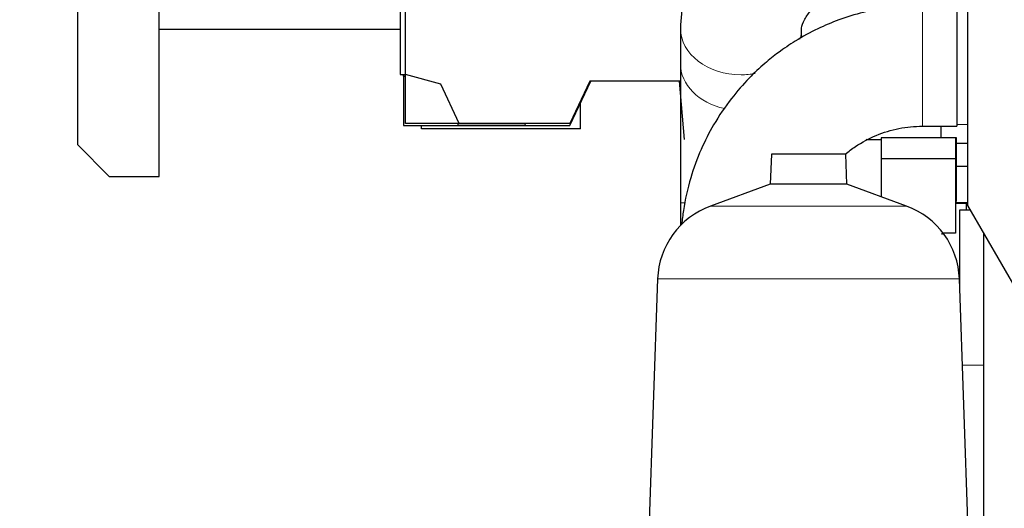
# Model space of a CAD drawing. Header units: inches. Extents: x 0 to 20790, y -12 to 14700.
# Tile 303 of 441: x 8994 to 9922, y 10391 to 10852. Entities that reach past the tile are written whole.
import ezdxf

# ---------------------------------------------------------------- set-up
doc = ezdxf.new("R2010")
doc.units = ezdxf.units.IN
doc.layers.add('1', color=7, linetype='Continuous', true_color=0xffffff)
doc.layers.add('254', color=7, linetype='Continuous', true_color=0xffffff)
doc.styles.add('latin_extended', font='simplex.shx')
doc.dimstyles.get("Standard").update_dxf_attribs({"dimtxt": 0.18, "dimasz": 0.18, "dimexe": 0.18, "dimexo": 0.0625, "dimgap": 0.09, "dimtad": 0, "dimtih": 1, "dimtoh": 1, "dimdec": 4, "dimzin": 0, "dimdsep": 46, "dimtxsty": 'Standard', "dimcen": 0.09, "dimadec": 0, "dimazin": 0, "dimtfac": 1, "dimtdec": 4, "dimtofl": 0, "dimtmove": 0, "dimatfit": 3, "dimfxl": 1, "dimtolj": 1, "dimtzin": 0, "dimarcsym": 0})

# ---------------------------------------------------------------- blocks, each defined once
blk = doc.blocks.new('_U0')
at = {"layer": '254', "color": 3, "linetype": 'Continuous', "lineweight": 13, "transparency": 16777216}
for p, q in [((8993.8, 11800.44), (8993.8, 13273.44)), ((11436.85, 10385.83), (11436.85, 13273.44)), ((9116.3, 13238.44), (11314.35, 13238.44))]:
    blk.add_line(p, q, dxfattribs=at)
at = {"layer": '254', "color": 3, "transparency": 16777216}
for points in [[(9116.3, 13258.86), (9116.3, 13218.02), (8993.8, 13238.44)], [(11314.35, 13218.02), (11314.35, 13258.86), (11436.85, 13238.44)]]:
    blk.add_solid(points, dxfattribs=at)
at = {"layer": 'Defpoints', "color": 0, "transparency": 16777216}
for p in [(11436.85, 13238.44), (8993.8, 11765.44), (11436.85, 10350.83)]:
    blk.add_point(p, dxfattribs=at)
at = {"layer": '254', "color": 2, "lineweight": 13, "transparency": 16777216, "insert": (9999.49, 13422.19), "char_height": 122.5, "attachment_point": 1, "style": 'latin_extended'}
blk.add_mtext('\\A1;2443', dxfattribs=at)

msp = doc.modelspace()

# ---------------------------------------------------------------- linework, layer by layer
at = {"layer": '1', "color": 2, "linetype": 'Continuous', "lineweight": 25}
for p, q in [((9048.298, 11674.442), (9048.298, 10734.442)), ((9125.298, 10704.442), (9125.298, 11666.442)), ((9887.798, 11056.942), (9887.798, 10676.942)), ((9352.798, 10915.038), (9352.798, 10800.392)), ((9357.798, 10800.392), (9357.798, 10914.392)), ((9877.798, 10866.092), (9877.798, 10808.942)), ((9352.803, 10842.942), (9125.305, 10842.942)), ((9617.038, 10844.029), (9617.038, 10810.598)), ((9731.338, 10835.291), (9731.338, 10844.029)), ((9877.798, 10808.942), (9877.798, 10751.792)), ((9352.798, 10800.392), (9357.798, 10800.392)), ((9355.798, 10798.892), (9355.798, 10800.393)), ((9355.798, 10800.392), (9355.798, 10752.392)), ((9357.798, 10798.356), (9355.798, 10798.892)), ((9390.996, 10791.496), (9357.798, 10800.392)), ((9357.798, 10754.392), (9357.798, 10800.392)), ((9408.298, 10754.392), (9390.996, 10791.496)), ((9512.798, 10752.392), (9532.383, 10794.392)), ((9531.45, 10794.392), (9512.798, 10754.392)), ((9617.04, 10794.392), (9531.45, 10794.392)), ((9620.798, 10739.392), (9615.986, 10794.392)), ((9522.798, 10749.392), (9522.798, 10773.837)), ((9408.298, 10754.392), (9357.798, 10754.392)), ((9407.798, 10752.392), (9406.918, 10754.392)), ((9512.798, 10754.392), (9408.298, 10754.392)), ((9470.73, 10754.392), (9469.798, 10752.392)), ((9355.798, 10752.392), (9512.798, 10752.392)), ((9372.798, 10749.392), (9372.798, 10752.392)), ((9522.798, 10749.392), (9372.798, 10749.392)), ((9469.798, 10752.392), (9407.798, 10752.392)), ((9845.298, 10751.792), (9877.798, 10751.792)), ((9862.798, 10740.941), (9862.798, 10751.792)), ((9792.182, 10739.527), (9792.457, 10739.355)), ((9792.798, 10739.142), (9806.298, 10739.142)), ((9806.298, 10740.942), (9806.298, 10720.942)), ((9876.298, 10740.942), (9806.298, 10740.942)), ((9877.298, 10740.942), (9876.297, 10740.942)), ((9876.298, 10740.942), (9876.298, 10720.942)), ((9877.298, 10680.942), (9877.298, 10740.942)), ((9048.298, 10734.442), (9078.298, 10704.442)), ((9887.798, 10735.392), (9877.298, 10735.392)), ((9702.745, 10725.467), (9701.751, 10696.99)), ((9772.85, 10725.467), (9702.745, 10725.467)), ((9773.845, 10696.99), (9772.85, 10725.467)), ((9806.298, 10720.942), (9806.298, 10685.178)), ((9876.298, 10720.942), (9806.298, 10720.942)), ((9876.298, 10720.942), (9876.298, 10650.942)), ((9877.298, 10713.942), (9887.797, 10713.942)), ((9078.298, 10704.442), (9125.298, 10704.442)), ((9701.751, 10696.99), (9645.453, 10676.499)), ((9773.845, 10696.99), (9701.751, 10696.99)), ((9830.142, 10676.499), (9773.845, 10696.99)), ((9876.297, 10680.942), (9877.298, 10680.942)), ((9876.298, 10679.942), (9887.797, 10679.942)), ((9617.038, 10679.574), (9617.038, 10658.145)), ((9887.798, 10678.942), (9876.298, 10678.942)), ((9880.548, 10594.98), (9880.548, 10672.792)), ((9880.548, 10672.792), (9890.198, 10672.792)), ((9887.799, 10678.942), (9883.798, 10678.942)), ((9886.648, 10678.942), (9886.648, 10672.791)), ((9887.798, 10676.942), (9935.798, 10593.942)), ((9876.298, 10650.942), (9864.753, 10650.942)), ((9902.798, 10651.002), (9902.798, 10244.561)), ((9595.493, 10607.735), (9587.104, 10367.513)), ((9888.491, 10367.513), (9880.102, 10607.735))]:
    msp.add_line(p, q, dxfattribs=at)
at = {"layer": '1', "color": 110, "linetype": 'Continuous', "lineweight": 13}
for p, q in [((9845.298, 10866.092), (9845.298, 10808.942)), ((9845.298, 10808.942), (9845.298, 10751.792)), ((9877.798, 10753.392), (9887.798, 10753.392)), ((9883.798, 10679.942), (9883.798, 10678.942)), ((9620.397, 10679.574), (9617.038, 10679.574)), ((9830.142, 10676.499), (9645.453, 10676.499)), ((9880.102, 10607.735), (9595.493, 10607.735)), ((9882.941, 10526.442), (9902.798, 10526.442))]:
    msp.add_line(p, q, dxfattribs=at)
at = {"layer": '1', "color": 2, "linetype": 'Continuous', "lineweight": 25}
for centre, start, end in [((9671.447, 10605.083), 110, 178), ((9804.149, 10605.083), 2, 70)]:
    msp.add_arc(centre, 76, start, end, dxfattribs=at)
at = {"layer": '1', "color": 110, "linetype": 'Continuous', "lineweight": 13}
for centre, start_param, end_param in [((9674.188, 10844.029), 0.0024544, 1.5707963), ((9674.188, 10844.029), 2.9040097, 3.1469923), ((9674.188, 10810.598), 0, 1.2971832), ((9674.188, 10844.029), 1.5707963, 1.807692)]:
    msp.add_ellipse(centre, major_axis=(-57.15, 0), ratio=0.7662195, start_param=start_param, end_param=end_param, dxfattribs=at)
at = {"layer": '1', "color": 2, "linetype": 'Continuous', "lineweight": 25}
for points, knots in [([(9845.188, 11011.091), (9832.649, 11011.117), (9809.693, 11009.899), (9778.673, 11005.153), (9754.764, 10999.002), (9736.963, 10992.848), (9723.088, 10987.001), (9710.21, 10980.633), (9693.931, 10971.216), (9672.835, 10955.906), (9653.325, 10936.171), (9638.185, 10914.961), (9627.435, 10894.566), (9619.328, 10870.568), (9617.205, 10853.206), (9617.038, 10843.93)], [0, 0, 0, 0, 0.107912, 0.2001432, 0.2737555, 0.3282612, 0.3722527, 0.413224, 0.4617936, 0.5494367, 0.664774, 0.7344769, 0.8128015, 0.9017364, 1, 1, 1, 1]), ([(9731.338, 10844.128), (9731.461, 10846.604), (9733.299, 10851.866), (9739.596, 10860.881), (9747.421, 10868.673), (9756.245, 10875.344), (9767.95, 10882.183), (9785.327, 10889.308), (9805.822, 10894.07), (9826.715, 10896.409), (9838.677, 10896.832), (9845.188, 10896.792)], [0, 0, 0, 0, 0.1690795, 0.3142304, 0.4252478, 0.5012699, 0.5791719, 0.6854505, 0.8232867, 0.9051453, 1, 1, 1, 1]), ([(9845.298, 10866.092), (9835.371, 10866.087), (9816.61, 10864.871), (9790.132, 10859.817), (9767.047, 10852.66), (9745.593, 10843.579), (9726.532, 10833.152), (9710.006, 10821.935), (9695.444, 10810.296), (9680.426, 10796.184), (9663.804, 10777.101), (9648.552, 10754.56), (9635.672, 10729.308), (9625.75, 10702.289), (9620.409, 10678.36), (9618.606, 10663.663), (9618.202, 10659.354)], [0, 0, 0, 0, 0.0879005, 0.1676801, 0.2393358, 0.3028651, 0.3749109, 0.4325084, 0.4805864, 0.54085, 0.6158508, 0.7055797, 0.7825676, 0.8678406, 0.9613956, 1, 1, 1, 1]), ([(9617.038, 10810.499), (9617.038, 10802.36), (9617.038, 10784.512), (9617.038, 10752.511), (9617.038, 10716.814), (9617.038, 10692.215), (9617.038, 10679.574)], [0, 0, 0, 0, 0.2500355, 0.5000178, 0.7499668, 1, 1, 1, 1]), ([(9772.516, 10725.484), (9775.578, 10728.031), (9784.748, 10734.879), (9801.464, 10743.816), (9823.002, 10750.336), (9837.757, 10751.779), (9845.298, 10751.792)], [0, 0, 0, 0, 0.1513137, 0.4342091, 0.7171046, 1, 1, 1, 1])]:
    msp.add_open_spline(points, degree=3, knots=knots, dxfattribs=at)
msp.add_open_spline([(9863.823, 10649.654), (9863.816, 10650.083), (9863.809, 10650.512), (9863.801, 10650.941)], degree=3, dxfattribs=at)

# ---------------------------------------------------------------- dimensions: what is measured, and where the dimension line sits
at = {"layer": '254', "color": 2, "linetype": 'Continuous', "lineweight": 13}
dim = msp.add_linear_dim(base=(11436.85, 13238.442), p1=(8993.798, 11765.442), p2=(11436.85, 10350.834), dimstyle='Standard', override={"dimscale": 35, "dimtxt": 3.5, "dimasz": 3.5, "dimexe": 1, "dimexo": 1, "dimgap": 1.75, "dimtad": 1, "dimtih": 1, "dimtoh": 0, "dimdec": 0, "dimlfac": 1, "dimzin": 8, "dimdsep": 46, "dimlunit": 2, "dimtxsty": 'latin_extended', "dimsah": 1, "dimse1": 0, "dimse2": 0, "dimsd1": 0, "dimsd2": 0, "dimclrd": 3, "dimclre": 3, "dimclrt": 2, "dimtol": 0, "dimtm": -0.1, "dimtfac": 0.714286, "dimtdec": 3, "dimtofl": 1, "dimtmove": 0, "dimtzin": 8, "dimlwd": 13, "dimlwe": 13}, dxfattribs=at)
dim.commit()
dim.dimension.update_dxf_attribs({"geometry": '_U0', "text_midpoint": (10215.324, 13238.442), "dimtype": 160})

doc.saveas('drawing.dxf')
